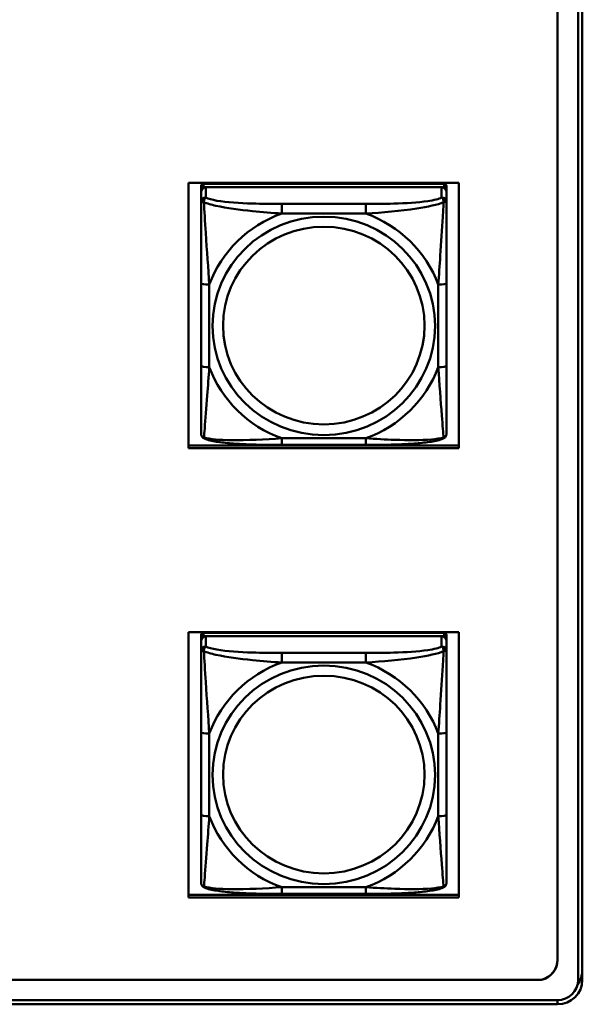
# Model space of a CAD drawing. Header units: inches. Extents: x 0.8 to 75.7, y -7.8 to 49.3.
# Tile 266 of 339: x 67.8 to 69.2, y 10.9 to 13.3. Entities that reach past the tile are written whole.
import ezdxf

# ---------------------------------------------------------------- set-up
doc = ezdxf.new("R2010")
doc.units = ezdxf.units.IN
doc.header["$MEASUREMENT"] = 0
doc.layers.add('Visible Edges(ROSSANSI)', color=7, linetype='Continuous', lineweight=50)
doc.layers.add('Visible Tangent Edges(ROSSANSI)', color=7, linetype='Continuous', lineweight=50)

msp = doc.modelspace()

# ---------------------------------------------------------------- linework, layer by layer
at = {"layer": 'Visible Edges(ROSSANSI)'}
for p, q in [((69.1231, 15.9916), (69.1231, 11.0385)), ((69.1731, 10.9894), (69.1731, 15.9425)), ((69.1831, 15.9425), (69.1831, 10.9894)), ((68.2353, 12.2698), (68.2353, 12.9085)), ((68.2353, 12.9085), (68.8858, 12.9085)), ((68.2657, 12.9003), (68.2657, 12.892)), ((68.8504, 12.9061), (68.2716, 12.9061)), ((68.2716, 12.8978), (68.8504, 12.8978)), ((68.8445, 12.8978), (68.2775, 12.8978)), ((68.8563, 12.892), (68.8563, 12.9003)), ((68.8858, 12.9085), (68.8858, 12.2698)), ((68.2657, 12.8862), (68.2657, 12.892)), ((68.2657, 12.8862), (68.2657, 12.8613)), ((68.8563, 12.892), (68.8563, 12.8862)), ((68.8563, 12.8613), (68.8563, 12.8862)), ((68.2657, 12.6669), (68.2657, 12.4683)), ((68.8563, 12.4683), (68.8563, 12.6669)), ((68.2353, 12.2759), (68.8858, 12.2759)), ((68.8858, 12.2698), (68.2353, 12.2698)), ((68.6621, 12.2773), (68.4598, 12.2773)), ((68.2353, 11.1879), (68.2353, 11.8266)), ((68.2353, 11.8266), (68.8858, 11.8266)), ((68.2657, 11.8193), (68.2657, 11.8111)), ((68.2657, 11.8053), (68.2657, 11.8111)), ((68.2657, 11.8053), (68.2657, 11.7804)), ((68.8504, 11.8251), (68.2716, 11.8251)), ((68.2716, 11.8169), (68.8504, 11.8169)), ((68.8445, 11.8169), (68.2775, 11.8169)), ((68.8563, 11.8111), (68.8563, 11.8193)), ((68.8563, 11.8111), (68.8563, 11.8053)), ((68.8563, 11.7804), (68.8563, 11.8053)), ((68.8858, 11.8266), (68.8858, 11.1879)), ((68.2657, 11.5859), (68.2657, 11.3873)), ((68.8563, 11.3873), (68.8563, 11.5859)), ((68.2353, 11.1939), (68.8858, 11.1939)), ((68.6621, 11.1963), (68.4598, 11.1963)), ((68.8858, 11.1879), (68.2353, 11.1879)), ((56.4153, 10.9898), (69.0852, 10.9898)), ((69.0852, 10.9894), (56.4153, 10.9894)), ((69.0852, 10.9898), (69.0852, 10.9894)), ((56.4653, 10.9403), (69.1231, 10.9403)), ((69.1231, 10.9305), (56.4653, 10.9305))]:
    msp.add_line(p, q, dxfattribs=at)
for centre, major_axis, start_param, end_param in [((68.2716, 12.9003), (-0.00591, 0), 4.712389, 6.283185), ((68.2775, 12.8862), (-0.0118, 0), 4.712389, 6.283185), ((68.2716, 12.892), (-0.00591, 0), 4.712389, 6.283185), ((68.8445, 12.8862), (0.0118, 0), 0, 1.570796), ((68.8504, 12.9003), (0.00591, 0), 0, 1.570796), ((68.8504, 12.892), (0.00591, 0), 0, 1.570796), ((68.2716, 11.8193), (-0.00591, 0), 4.712389, 6.283185), ((68.2775, 11.8053), (-0.0118, 0), 4.712389, 6.283185), ((68.2716, 11.8111), (-0.00591, 0), 4.712389, 6.283185), ((68.8445, 11.8053), (0.0118, 0), 0, 1.570796), ((68.8504, 11.8193), (0.00591, 0), 0, 1.570796), ((68.8504, 11.8111), (0.00591, 0), 0, 1.570796), ((69.0731, 11.037), (0.05, 0), 4.957841, 6.313162), ((69.0731, 11.0374), (0.05, 0), 4.957841, 6.279316), ((69.1231, 11.0132), (0.06, 0), 5.663758, 6.283185), ((69.1231, 10.9894), (0.06, 0), 4.712389, 6.283185), ((69.1231, 10.9894), (0.05, 0), 4.712389, 6.283185)]:
    msp.add_ellipse(centre, major_axis=major_axis, ratio=0.981793, start_param=start_param, end_param=end_param, dxfattribs=at)
for points, knots in [([(68.2657, 12.8613), (68.2657, 12.8522), (68.2657, 12.837), (68.2657, 12.8198), (68.2657, 12.7934), (68.2657, 12.7631), (68.2657, 12.7337), (68.2657, 12.7113), (68.2657, 12.6889), (68.2657, 12.6669)], [-0.7968224, -0.7968224, -0.7968224, -0.7968224, -0.6514613, -0.6514613, -0.6514613, -0.427691, -0.427691, -0.427691, -0.2569517, -0.2569517, -0.2569517, -0.2569517]), ([(68.8563, 12.6669), (68.8563, 12.6901), (68.8563, 12.7138), (68.8563, 12.7375), (68.8563, 12.7686), (68.8563, 12.8009), (68.8563, 12.8277), (68.8563, 12.8416), (68.8563, 12.8536), (68.8563, 12.8613)], [0.2569537, 0.2569537, 0.2569537, 0.2569537, 0.4371919, 0.4371919, 0.4371919, 0.6739428, 0.6739428, 0.6739428, 0.7963818, 0.7963818, 0.7963818, 0.7963818]), ([(68.2657, 12.4683), (68.2657, 12.445), (68.2657, 12.4216), (68.2657, 12.3995), (68.2657, 12.3703), (68.2657, 12.342), (68.2657, 12.3231), (68.2657, 12.3134), (68.2657, 12.3066), (68.2657, 12.3047)], [0.2569537, 0.2569537, 0.2569537, 0.2569537, 0.4371919, 0.4371919, 0.4371919, 0.6739428, 0.6739428, 0.6739428, 0.7963818, 0.7963818, 0.7963818, 0.7963818]), ([(68.8563, 12.3047), (68.8563, 12.3069), (68.8563, 12.3161), (68.8563, 12.3289), (68.8563, 12.3484), (68.8563, 12.3753), (68.8563, 12.403), (68.8563, 12.4242), (68.8563, 12.4463), (68.8563, 12.4683)], [-0.7968224, -0.7968224, -0.7968224, -0.7968224, -0.6514613, -0.6514613, -0.6514613, -0.427691, -0.427691, -0.427691, -0.2569517, -0.2569517, -0.2569517, -0.2569517]), ([(68.2737, 12.2924), (68.2727, 12.2929), (68.2716, 12.2935), (68.2696, 12.295), (68.2688, 12.296), (68.2674, 12.2979), (68.2669, 12.2989), (68.2662, 12.3008), (68.266, 12.3017), (68.2658, 12.3033), (68.2657, 12.3041), (68.2657, 12.3047)], [0.02510739, 0.02510739, 0.02510739, 0.02510739, 0.03073999, 0.03073999, 0.03637259, 0.03637259, 0.0420052, 0.0420052, 0.0476378, 0.0476378, 0.0532704, 0.0532704, 0.0532704, 0.0532704]), ([(68.8482, 12.2924), (68.8493, 12.2929), (68.8504, 12.2935), (68.8523, 12.295), (68.8532, 12.296), (68.8546, 12.2979), (68.8551, 12.2989), (68.8558, 12.3008), (68.856, 12.3017), (68.8562, 12.3033), (68.8563, 12.3041), (68.8563, 12.3047)], [0.02510739, 0.02510739, 0.02510739, 0.02510739, 0.03073999, 0.03073999, 0.03637259, 0.03637259, 0.0420052, 0.0420052, 0.0476378, 0.0476378, 0.0532704, 0.0532704, 0.0532704, 0.0532704]), ([(68.4598, 12.2773), (68.4463, 12.2773), (68.4326, 12.2774), (68.4054, 12.2777), (68.3918, 12.2781), (68.3649, 12.2791), (68.3516, 12.2798), (68.3259, 12.282), (68.3138, 12.2833), (68.2917, 12.2869), (68.2822, 12.2889), (68.2737, 12.2924)], [0.2569517, 0.2569517, 0.2569517, 0.2569517, 0.3597049, 0.3597049, 0.4624581, 0.4624581, 0.5652112, 0.5652112, 0.6679644, 0.6679644, 0.7707176, 0.7707176, 0.7707176, 0.7707176]), ([(68.8482, 12.2924), (68.8398, 12.2889), (68.8303, 12.2869), (68.8082, 12.2833), (68.7961, 12.282), (68.7704, 12.2798), (68.7571, 12.2791), (68.7302, 12.2781), (68.7166, 12.2777), (68.6893, 12.2774), (68.6757, 12.2773), (68.6621, 12.2773)], [-0.7703505, -0.7703505, -0.7703505, -0.7703505, -0.6676711, -0.6676711, -0.5649918, -0.5649918, -0.4623124, -0.4623124, -0.3596331, -0.3596331, -0.2569537, -0.2569537, -0.2569537, -0.2569537]), ([(68.2657, 11.7804), (68.2657, 11.7713), (68.2657, 11.756), (68.2657, 11.7388), (68.2657, 11.7124), (68.2657, 11.6821), (68.2657, 11.6527), (68.2657, 11.6303), (68.2657, 11.6079), (68.2657, 11.5859)], [-0.7968224, -0.7968224, -0.7968224, -0.7968224, -0.6514613, -0.6514613, -0.6514613, -0.427691, -0.427691, -0.427691, -0.2569517, -0.2569517, -0.2569517, -0.2569517]), ([(68.8563, 11.5859), (68.8563, 11.6091), (68.8563, 11.6329), (68.8563, 11.6565), (68.8563, 11.6877), (68.8563, 11.7199), (68.8563, 11.7468), (68.8563, 11.7606), (68.8563, 11.7727), (68.8563, 11.7804)], [0.2569537, 0.2569537, 0.2569537, 0.2569537, 0.4371919, 0.4371919, 0.4371919, 0.6739428, 0.6739428, 0.6739428, 0.7963818, 0.7963818, 0.7963818, 0.7963818]), ([(68.2657, 11.3873), (68.2657, 11.3641), (68.2657, 11.3407), (68.2657, 11.3185), (68.2657, 11.2893), (68.2657, 11.261), (68.2657, 11.2422), (68.2657, 11.2324), (68.2657, 11.2256), (68.2657, 11.2238)], [0.2569537, 0.2569537, 0.2569537, 0.2569537, 0.4371919, 0.4371919, 0.4371919, 0.6739428, 0.6739428, 0.6739428, 0.7963818, 0.7963818, 0.7963818, 0.7963818]), ([(68.8563, 11.2238), (68.8563, 11.2259), (68.8563, 11.2352), (68.8563, 11.2479), (68.8563, 11.2675), (68.8563, 11.2944), (68.8563, 11.3221), (68.8563, 11.3432), (68.8563, 11.3653), (68.8563, 11.3873)], [-0.7968224, -0.7968224, -0.7968224, -0.7968224, -0.6514613, -0.6514613, -0.6514613, -0.427691, -0.427691, -0.427691, -0.2569517, -0.2569517, -0.2569517, -0.2569517]), ([(68.2737, 11.2115), (68.2727, 11.2119), (68.2716, 11.2125), (68.2696, 11.2141), (68.2688, 11.215), (68.2674, 11.217), (68.2669, 11.218), (68.2662, 11.2199), (68.266, 11.2208), (68.2658, 11.2224), (68.2657, 11.2231), (68.2657, 11.2238)], [0.02510739, 0.02510739, 0.02510739, 0.02510739, 0.03073999, 0.03073999, 0.03637259, 0.03637259, 0.0420052, 0.0420052, 0.0476378, 0.0476378, 0.0532704, 0.0532704, 0.0532704, 0.0532704]), ([(68.8482, 11.2115), (68.8493, 11.2119), (68.8504, 11.2125), (68.8523, 11.2141), (68.8532, 11.215), (68.8546, 11.217), (68.8551, 11.218), (68.8558, 11.2199), (68.856, 11.2208), (68.8562, 11.2224), (68.8563, 11.2231), (68.8563, 11.2238)], [0.02510739, 0.02510739, 0.02510739, 0.02510739, 0.03073999, 0.03073999, 0.03637259, 0.03637259, 0.0420052, 0.0420052, 0.0476378, 0.0476378, 0.0532704, 0.0532704, 0.0532704, 0.0532704]), ([(68.4598, 11.1963), (68.4463, 11.1963), (68.4326, 11.1964), (68.4054, 11.1968), (68.3918, 11.1971), (68.3649, 11.1982), (68.3516, 11.1989), (68.3259, 11.201), (68.3138, 11.2024), (68.2917, 11.206), (68.2822, 11.208), (68.2737, 11.2115)], [0.2569517, 0.2569517, 0.2569517, 0.2569517, 0.3597049, 0.3597049, 0.4624581, 0.4624581, 0.5652112, 0.5652112, 0.6679644, 0.6679644, 0.7707176, 0.7707176, 0.7707176, 0.7707176]), ([(68.8482, 11.2115), (68.8398, 11.208), (68.8303, 11.206), (68.8082, 11.2024), (68.7961, 11.201), (68.7704, 11.1989), (68.7571, 11.1982), (68.7302, 11.1971), (68.7166, 11.1968), (68.6893, 11.1964), (68.6757, 11.1963), (68.6621, 11.1963)], [-0.7703505, -0.7703505, -0.7703505, -0.7703505, -0.6676711, -0.6676711, -0.5649918, -0.5649918, -0.4623124, -0.4623124, -0.3596331, -0.3596331, -0.2569537, -0.2569537, -0.2569537, -0.2569537])]:
    msp.add_open_spline(points, degree=3, knots=knots, dxfattribs=at)
at = {"layer": 'Visible Tangent Edges(ROSSANSI)'}
for p, q in [((68.2716, 12.8978), (68.2716, 12.9061)), ((68.2775, 12.8729), (68.2775, 12.8978)), ((68.8445, 12.8978), (68.8445, 12.8729)), ((68.8504, 12.9061), (68.8504, 12.8978)), ((68.4598, 12.8575), (68.4598, 12.8344)), ((68.6621, 12.8575), (68.4598, 12.8575)), ((68.6621, 12.8575), (68.6621, 12.8344)), ((68.4598, 12.8344), (68.6621, 12.8344)), ((68.2854, 12.4645), (68.2854, 12.6631)), ((68.8366, 12.6631), (68.8366, 12.4645)), ((68.6621, 12.2932), (68.4598, 12.2932)), ((68.4598, 12.2773), (68.4598, 12.2932)), ((68.6621, 12.2773), (68.6621, 12.2932)), ((68.2716, 11.8169), (68.2716, 11.8251)), ((68.2775, 11.792), (68.2775, 11.8169)), ((68.8445, 11.8169), (68.8445, 11.792)), ((68.8504, 11.8251), (68.8504, 11.8169)), ((68.4598, 11.7765), (68.4598, 11.7534)), ((68.6621, 11.7765), (68.4598, 11.7765)), ((68.6621, 11.7765), (68.6621, 11.7534)), ((68.4598, 11.7534), (68.6621, 11.7534)), ((68.2854, 11.3836), (68.2854, 11.5822)), ((68.8366, 11.5822), (68.8366, 11.3836)), ((68.6621, 11.2123), (68.4598, 11.2123)), ((68.4598, 11.1963), (68.4598, 11.2123)), ((68.6621, 11.1963), (68.6621, 11.2123)), ((69.1231, 10.9305), (69.1231, 10.9403))]:
    msp.add_line(p, q, dxfattribs=at)
for centre, major_axis, ratio, start_param, end_param in [((68.2775, 12.8613), (-0.0118, 0), 0.981793, 4.712389, 6.283185), ((68.8445, 12.8613), (0.0118, 0), 0.981793, 0, 1.570796), ((68.561, 12.5638), (-0.2936, 0), 0.981793, 5.064156, 5.931419), ((68.561, 12.5638), (0.2936, 0), 0.981793, 0.351767, 1.21903), ((68.2854, 12.6669), (-0.0197, 0), 0.189952, 0, 1.570796), ((68.8366, 12.6669), (0.0197, 0), 0.189952, 4.712389, 6.283185), ((68.2854, 12.4683), (-0.0197, 0), 0.189952, 0, 1.570796), ((68.561, 12.5638), (-0.2936, 0), 0.981793, 0.351767, 1.21903), ((68.561, 12.5638), (0.2936, 0), 0.981793, 5.064156, 5.931419), ((68.8366, 12.4683), (0.0197, 0), 0.189952, 4.712389, 6.283185), ((68.2775, 11.7804), (-0.0118, 0), 0.981793, 4.712389, 6.283185), ((68.8445, 11.7804), (0.0118, 0), 0.981793, 0, 1.570796), ((68.561, 11.4829), (-0.2936, 0), 0.981793, 5.064156, 5.931419), ((68.561, 11.4829), (0.2936, 0), 0.981793, 0.351767, 1.21903), ((68.2854, 11.5859), (-0.0197, 0), 0.189952, 0, 1.570796), ((68.8366, 11.5859), (0.0197, 0), 0.189952, 4.712389, 6.283185), ((68.2854, 11.3873), (-0.0197, 0), 0.189952, 0, 1.570796), ((68.561, 11.4829), (-0.2936, 0), 0.981793, 0.351767, 1.21903), ((68.561, 11.4829), (0.2936, 0), 0.981793, 5.064156, 5.931419), ((68.8366, 11.3873), (0.0197, 0), 0.189952, 4.712389, 6.283185)]:
    msp.add_ellipse(centre, major_axis=major_axis, ratio=ratio, start_param=start_param, end_param=end_param, dxfattribs=at)
for centre, major_axis in [((68.561, 12.5638), (-0.2678, 0)), ((68.561, 12.5646), (-0.2424, 0)), ((68.561, 11.4829), (-0.2678, 0)), ((68.561, 11.4837), (-0.2424, 0))]:
    msp.add_ellipse(centre, major_axis=major_axis, ratio=0.981793, dxfattribs=at)
for points, knots in [([(68.2726, 12.8614), (68.2725, 12.8625), (68.2726, 12.8635), (68.2728, 12.8656), (68.273, 12.8665), (68.2735, 12.868), (68.2737, 12.8685), (68.274, 12.8692), (68.2741, 12.8694), (68.2744, 12.87), (68.2746, 12.8703), (68.2752, 12.8711), (68.2756, 12.8715), (68.2765, 12.8723), (68.277, 12.8727), (68.2775, 12.8729)], [-0.00023197, -0.00023197, -0.00023197, -0.00023197, 0.00913095, 0.00913095, 0.01983142, 0.01983142, 0.02651922, 0.02651922, 0.02986312, 0.02986312, 0.03521335, 0.03521335, 0.04377373, 0.04377373, 0.0532704, 0.0532704, 0.0532704, 0.0532704]), ([(68.4598, 12.8575), (68.4362, 12.8575), (68.4122, 12.8576), (68.3888, 12.8584), (68.3581, 12.8594), (68.3273, 12.8613), (68.304, 12.8653), (68.292, 12.8674), (68.2824, 12.87), (68.2775, 12.8729)], [0.2569537, 0.2569537, 0.2569537, 0.2569537, 0.4371919, 0.4371919, 0.4371919, 0.6739428, 0.6739428, 0.6739428, 0.7963818, 0.7963818, 0.7963818, 0.7963818]), ([(68.8445, 12.8729), (68.8387, 12.8695), (68.8262, 12.8665), (68.811, 12.8642), (68.7876, 12.8608), (68.7585, 12.8591), (68.7294, 12.8583), (68.7072, 12.8576), (68.6845, 12.8575), (68.6621, 12.8575)], [-0.7968224, -0.7968224, -0.7968224, -0.7968224, -0.6514613, -0.6514613, -0.6514613, -0.427691, -0.427691, -0.427691, -0.2569517, -0.2569517, -0.2569517, -0.2569517]), ([(68.8445, 12.8729), (68.845, 12.8727), (68.8455, 12.8723), (68.8464, 12.8715), (68.8468, 12.8711), (68.8473, 12.8703), (68.8475, 12.87), (68.8479, 12.8694), (68.848, 12.8692), (68.8483, 12.8685), (68.8485, 12.868), (68.8489, 12.8665), (68.8491, 12.8656), (68.8494, 12.8635), (68.8494, 12.8625), (68.8494, 12.8614)], [-0.0532704, -0.0532704, -0.0532704, -0.0532704, -0.04377373, -0.04377373, -0.03521335, -0.03521335, -0.02986312, -0.02986312, -0.02651922, -0.02651922, -0.01983142, -0.01983142, -0.00913095, -0.00913095, 0.00023197, 0.00023197, 0.00023197, 0.00023197]), ([(68.2657, 12.8613), (68.2657, 12.8616), (68.2658, 12.8618), (68.266, 12.8621), (68.2662, 12.8623), (68.2666, 12.8624), (68.2668, 12.8625), (68.2671, 12.8625), (68.2672, 12.8625), (68.2676, 12.8626), (68.2679, 12.8625), (68.2689, 12.8624), (68.2695, 12.8623), (68.271, 12.8619), (68.2717, 12.8617), (68.2726, 12.8614)], [-0.0532704, -0.0532704, -0.0532704, -0.0532704, -0.04377373, -0.04377373, -0.03521335, -0.03521335, -0.02986312, -0.02986312, -0.02651922, -0.02651922, -0.01983142, -0.01983142, -0.00913095, -0.00913095, 0.00023197, 0.00023197, 0.00023197, 0.00023197]), ([(68.2726, 12.8614), (68.2802, 12.8585), (68.2902, 12.8556), (68.3273, 12.8474), (68.359, 12.8432), (68.4132, 12.8376), (68.4365, 12.8357), (68.4598, 12.8344)], [-0.7478145, -0.7478145, -0.7478145, -0.7478145, -0.6493253, -0.6493253, -0.427691, -0.427691, -0.2569537, -0.2569537, -0.2569537, -0.2569537]), ([(68.2854, 12.6631), (68.283, 12.7028), (68.2797, 12.745), (68.2751, 12.815), (68.2735, 12.8424), (68.2726, 12.8614)], [0.2569517, 0.2569517, 0.2569517, 0.2569517, 0.5559983, 0.5559983, 0.7482818, 0.7482818, 0.7482818, 0.7482818]), ([(68.6621, 12.8344), (68.7026, 12.8367), (68.745, 12.8405), (68.8106, 12.8506), (68.8351, 12.8556), (68.8494, 12.8614)], [0.2569517, 0.2569517, 0.2569517, 0.2569517, 0.5559983, 0.5559983, 0.7482818, 0.7482818, 0.7482818, 0.7482818]), ([(68.8494, 12.8614), (68.8489, 12.8514), (68.8483, 12.8394), (68.8458, 12.7973), (68.8435, 12.7641), (68.8396, 12.7091), (68.838, 12.686), (68.8366, 12.6631)], [-0.7478145, -0.7478145, -0.7478145, -0.7478145, -0.6493253, -0.6493253, -0.427691, -0.427691, -0.2569537, -0.2569537, -0.2569537, -0.2569537]), ([(68.8494, 12.8614), (68.8503, 12.8617), (68.851, 12.8619), (68.8525, 12.8623), (68.8531, 12.8624), (68.854, 12.8625), (68.8543, 12.8626), (68.8548, 12.8625), (68.8549, 12.8625), (68.8552, 12.8625), (68.8554, 12.8624), (68.8558, 12.8623), (68.8559, 12.8621), (68.8562, 12.8618), (68.8563, 12.8616), (68.8563, 12.8613)], [-0.00023197, -0.00023197, -0.00023197, -0.00023197, 0.00913095, 0.00913095, 0.01983142, 0.01983142, 0.02651922, 0.02651922, 0.02986312, 0.02986312, 0.03521335, 0.03521335, 0.04377373, 0.04377373, 0.0532704, 0.0532704, 0.0532704, 0.0532704]), ([(68.2726, 12.2951), (68.2731, 12.3001), (68.2737, 12.3077), (68.2762, 12.3383), (68.2785, 12.3675), (68.2824, 12.4189), (68.284, 12.4415), (68.2854, 12.4645)], [-0.7478145, -0.7478145, -0.7478145, -0.7478145, -0.6493253, -0.6493253, -0.427691, -0.427691, -0.2569537, -0.2569537, -0.2569537, -0.2569537]), ([(68.8366, 12.4645), (68.839, 12.4247), (68.8423, 12.3837), (68.8469, 12.3248), (68.8485, 12.3043), (68.8494, 12.2951)], [0.2569517, 0.2569517, 0.2569517, 0.2569517, 0.5559983, 0.5559983, 0.7482818, 0.7482818, 0.7482818, 0.7482818]), ([(68.2726, 12.2951), (68.2717, 12.2953), (68.271, 12.2957), (68.2695, 12.2965), (68.2689, 12.297), (68.2679, 12.298), (68.2676, 12.2984), (68.2672, 12.299), (68.2671, 12.2992), (68.2668, 12.2998), (68.2666, 12.3001), (68.2662, 12.3011), (68.266, 12.3018), (68.2658, 12.3032), (68.2657, 12.3039), (68.2657, 12.3047)], [-0.00023197, -0.00023197, -0.00023197, -0.00023197, 0.00913095, 0.00913095, 0.01983142, 0.01983142, 0.02651922, 0.02651922, 0.02986312, 0.02986312, 0.03521335, 0.03521335, 0.04377373, 0.04377373, 0.0532704, 0.0532704, 0.0532704, 0.0532704]), ([(68.8563, 12.3047), (68.8563, 12.3039), (68.8562, 12.3032), (68.8559, 12.3018), (68.8558, 12.3011), (68.8554, 12.3001), (68.8552, 12.2998), (68.8549, 12.2992), (68.8548, 12.299), (68.8543, 12.2984), (68.854, 12.298), (68.8531, 12.297), (68.8525, 12.2965), (68.851, 12.2957), (68.8503, 12.2953), (68.8494, 12.2951)], [-0.0532704, -0.0532704, -0.0532704, -0.0532704, -0.04377373, -0.04377373, -0.03521335, -0.03521335, -0.02986312, -0.02986312, -0.02651922, -0.02651922, -0.01983142, -0.01983142, -0.00913095, -0.00913095, 0.00023197, 0.00023197, 0.00023197, 0.00023197]), ([(68.2737, 12.2924), (68.2736, 12.2925), (68.2734, 12.2926), (68.273, 12.2929), (68.2728, 12.2932), (68.2726, 12.2941), (68.2725, 12.2945), (68.2726, 12.2951)], [-0.02510739, -0.02510739, -0.02510739, -0.02510739, -0.01983142, -0.01983142, -0.00913095, -0.00913095, 0.00023197, 0.00023197, 0.00023197, 0.00023197]), ([(68.4598, 12.2932), (68.4194, 12.2909), (68.377, 12.2882), (68.3113, 12.2892), (68.2869, 12.2911), (68.2726, 12.2951)], [0.2569517, 0.2569517, 0.2569517, 0.2569517, 0.5559983, 0.5559983, 0.7482818, 0.7482818, 0.7482818, 0.7482818]), ([(68.8494, 12.2951), (68.8418, 12.2931), (68.8317, 12.2915), (68.7947, 12.2882), (68.763, 12.2884), (68.7087, 12.2904), (68.6855, 12.2918), (68.6621, 12.2932)], [-0.7478145, -0.7478145, -0.7478145, -0.7478145, -0.6493253, -0.6493253, -0.427691, -0.427691, -0.2569537, -0.2569537, -0.2569537, -0.2569537]), ([(68.8494, 12.2951), (68.8494, 12.2945), (68.8494, 12.2941), (68.8491, 12.2932), (68.8489, 12.2929), (68.8485, 12.2926), (68.8484, 12.2925), (68.8482, 12.2924)], [-0.00023197, -0.00023197, -0.00023197, -0.00023197, 0.00913095, 0.00913095, 0.01983142, 0.01983142, 0.02510739, 0.02510739, 0.02510739, 0.02510739]), ([(68.2657, 11.7804), (68.2657, 11.7806), (68.2658, 11.7809), (68.266, 11.7812), (68.2662, 11.7813), (68.2666, 11.7815), (68.2668, 11.7815), (68.2671, 11.7816), (68.2672, 11.7816), (68.2676, 11.7816), (68.2679, 11.7816), (68.2689, 11.7815), (68.2695, 11.7814), (68.271, 11.781), (68.2717, 11.7808), (68.2726, 11.7805)], [-0.0532704, -0.0532704, -0.0532704, -0.0532704, -0.04377373, -0.04377373, -0.03521335, -0.03521335, -0.02986312, -0.02986312, -0.02651922, -0.02651922, -0.01983142, -0.01983142, -0.00913095, -0.00913095, 0.00023197, 0.00023197, 0.00023197, 0.00023197]), ([(68.2726, 11.7805), (68.2725, 11.7816), (68.2726, 11.7826), (68.2728, 11.7846), (68.273, 11.7856), (68.2735, 11.787), (68.2737, 11.7875), (68.274, 11.7882), (68.2741, 11.7885), (68.2744, 11.789), (68.2746, 11.7894), (68.2752, 11.7902), (68.2756, 11.7906), (68.2765, 11.7914), (68.277, 11.7917), (68.2775, 11.792)], [-0.00023197, -0.00023197, -0.00023197, -0.00023197, 0.00913095, 0.00913095, 0.01983142, 0.01983142, 0.02651922, 0.02651922, 0.02986312, 0.02986312, 0.03521335, 0.03521335, 0.04377373, 0.04377373, 0.0532704, 0.0532704, 0.0532704, 0.0532704]), ([(68.4598, 11.7765), (68.4362, 11.7765), (68.4122, 11.7767), (68.3888, 11.7774), (68.3581, 11.7784), (68.3273, 11.7804), (68.304, 11.7844), (68.292, 11.7864), (68.2824, 11.789), (68.2775, 11.792)], [0.2569537, 0.2569537, 0.2569537, 0.2569537, 0.4371919, 0.4371919, 0.4371919, 0.6739428, 0.6739428, 0.6739428, 0.7963818, 0.7963818, 0.7963818, 0.7963818]), ([(68.8445, 11.792), (68.8387, 11.7885), (68.8262, 11.7855), (68.811, 11.7833), (68.7876, 11.7799), (68.7585, 11.7782), (68.7294, 11.7773), (68.7072, 11.7767), (68.6845, 11.7765), (68.6621, 11.7765)], [-0.7968224, -0.7968224, -0.7968224, -0.7968224, -0.6514613, -0.6514613, -0.6514613, -0.427691, -0.427691, -0.427691, -0.2569517, -0.2569517, -0.2569517, -0.2569517]), ([(68.8445, 11.792), (68.845, 11.7917), (68.8455, 11.7914), (68.8464, 11.7906), (68.8468, 11.7902), (68.8473, 11.7894), (68.8475, 11.789), (68.8479, 11.7885), (68.848, 11.7882), (68.8483, 11.7875), (68.8485, 11.787), (68.8489, 11.7856), (68.8491, 11.7846), (68.8494, 11.7826), (68.8494, 11.7816), (68.8494, 11.7805)], [-0.0532704, -0.0532704, -0.0532704, -0.0532704, -0.04377373, -0.04377373, -0.03521335, -0.03521335, -0.02986312, -0.02986312, -0.02651922, -0.02651922, -0.01983142, -0.01983142, -0.00913095, -0.00913095, 0.00023197, 0.00023197, 0.00023197, 0.00023197]), ([(68.8494, 11.7805), (68.8503, 11.7808), (68.851, 11.781), (68.8525, 11.7814), (68.8531, 11.7815), (68.854, 11.7816), (68.8543, 11.7816), (68.8548, 11.7816), (68.8549, 11.7816), (68.8552, 11.7815), (68.8554, 11.7815), (68.8558, 11.7813), (68.8559, 11.7812), (68.8562, 11.7809), (68.8563, 11.7806), (68.8563, 11.7804)], [-0.00023197, -0.00023197, -0.00023197, -0.00023197, 0.00913095, 0.00913095, 0.01983142, 0.01983142, 0.02651922, 0.02651922, 0.02986312, 0.02986312, 0.03521335, 0.03521335, 0.04377373, 0.04377373, 0.0532704, 0.0532704, 0.0532704, 0.0532704]), ([(68.2726, 11.7805), (68.2802, 11.7775), (68.2902, 11.7746), (68.3273, 11.7665), (68.359, 11.7622), (68.4132, 11.7566), (68.4365, 11.7548), (68.4598, 11.7534)], [-0.7478145, -0.7478145, -0.7478145, -0.7478145, -0.6493253, -0.6493253, -0.427691, -0.427691, -0.2569537, -0.2569537, -0.2569537, -0.2569537]), ([(68.2854, 11.5822), (68.283, 11.6219), (68.2797, 11.664), (68.2751, 11.734), (68.2735, 11.7615), (68.2726, 11.7805)], [0.2569517, 0.2569517, 0.2569517, 0.2569517, 0.5559983, 0.5559983, 0.7482818, 0.7482818, 0.7482818, 0.7482818]), ([(68.6621, 11.7534), (68.7026, 11.7558), (68.745, 11.7595), (68.8106, 11.7696), (68.8351, 11.7747), (68.8494, 11.7805)], [0.2569517, 0.2569517, 0.2569517, 0.2569517, 0.5559983, 0.5559983, 0.7482818, 0.7482818, 0.7482818, 0.7482818]), ([(68.8494, 11.7805), (68.8489, 11.7705), (68.8483, 11.7584), (68.8458, 11.7163), (68.8435, 11.6831), (68.8396, 11.6281), (68.838, 11.6051), (68.8366, 11.5822)], [-0.7478145, -0.7478145, -0.7478145, -0.7478145, -0.6493253, -0.6493253, -0.427691, -0.427691, -0.2569537, -0.2569537, -0.2569537, -0.2569537]), ([(68.2726, 11.2141), (68.2731, 11.2192), (68.2737, 11.2268), (68.2762, 11.2574), (68.2785, 11.2865), (68.2824, 11.338), (68.284, 11.3606), (68.2854, 11.3836)], [-0.7478145, -0.7478145, -0.7478145, -0.7478145, -0.6493253, -0.6493253, -0.427691, -0.427691, -0.2569537, -0.2569537, -0.2569537, -0.2569537]), ([(68.8366, 11.3836), (68.839, 11.3438), (68.8423, 11.3027), (68.8469, 11.2438), (68.8485, 11.2233), (68.8494, 11.2141)], [0.2569517, 0.2569517, 0.2569517, 0.2569517, 0.5559983, 0.5559983, 0.7482818, 0.7482818, 0.7482818, 0.7482818]), ([(68.2726, 11.2141), (68.2717, 11.2144), (68.271, 11.2147), (68.2695, 11.2155), (68.2689, 11.2161), (68.2679, 11.217), (68.2676, 11.2174), (68.2672, 11.218), (68.2671, 11.2183), (68.2668, 11.2188), (68.2666, 11.2192), (68.2662, 11.2202), (68.266, 11.2208), (68.2658, 11.2222), (68.2657, 11.223), (68.2657, 11.2238)], [-0.00023197, -0.00023197, -0.00023197, -0.00023197, 0.00913095, 0.00913095, 0.01983142, 0.01983142, 0.02651922, 0.02651922, 0.02986312, 0.02986312, 0.03521335, 0.03521335, 0.04377373, 0.04377373, 0.0532704, 0.0532704, 0.0532704, 0.0532704]), ([(68.2737, 11.2115), (68.2736, 11.2115), (68.2734, 11.2116), (68.273, 11.212), (68.2728, 11.2123), (68.2726, 11.2131), (68.2725, 11.2136), (68.2726, 11.2141)], [-0.02510739, -0.02510739, -0.02510739, -0.02510739, -0.01983142, -0.01983142, -0.00913095, -0.00913095, 0.00023197, 0.00023197, 0.00023197, 0.00023197]), ([(68.4598, 11.2123), (68.4194, 11.2099), (68.377, 11.2072), (68.3113, 11.2082), (68.2869, 11.2101), (68.2726, 11.2141)], [0.2569517, 0.2569517, 0.2569517, 0.2569517, 0.5559983, 0.5559983, 0.7482818, 0.7482818, 0.7482818, 0.7482818]), ([(68.8494, 11.2141), (68.8418, 11.2121), (68.8317, 11.2105), (68.7947, 11.2072), (68.763, 11.2074), (68.7087, 11.2095), (68.6855, 11.2108), (68.6621, 11.2123)], [-0.7478145, -0.7478145, -0.7478145, -0.7478145, -0.6493253, -0.6493253, -0.427691, -0.427691, -0.2569537, -0.2569537, -0.2569537, -0.2569537]), ([(68.8494, 11.2141), (68.8494, 11.2136), (68.8494, 11.2131), (68.8491, 11.2123), (68.8489, 11.212), (68.8485, 11.2116), (68.8484, 11.2115), (68.8482, 11.2115)], [-0.00023197, -0.00023197, -0.00023197, -0.00023197, 0.00913095, 0.00913095, 0.01983142, 0.01983142, 0.02510739, 0.02510739, 0.02510739, 0.02510739]), ([(68.8563, 11.2238), (68.8563, 11.223), (68.8562, 11.2222), (68.8559, 11.2208), (68.8558, 11.2202), (68.8554, 11.2192), (68.8552, 11.2188), (68.8549, 11.2183), (68.8548, 11.218), (68.8543, 11.2174), (68.854, 11.217), (68.8531, 11.2161), (68.8525, 11.2155), (68.851, 11.2147), (68.8503, 11.2144), (68.8494, 11.2141)], [-0.0532704, -0.0532704, -0.0532704, -0.0532704, -0.04377373, -0.04377373, -0.03521335, -0.03521335, -0.02986312, -0.02986312, -0.02651922, -0.02651922, -0.01983142, -0.01983142, -0.00913095, -0.00913095, 0.00023197, 0.00023197, 0.00023197, 0.00023197])]:
    msp.add_open_spline(points, degree=3, knots=knots, dxfattribs=at)

doc.saveas('drawing.dxf')
